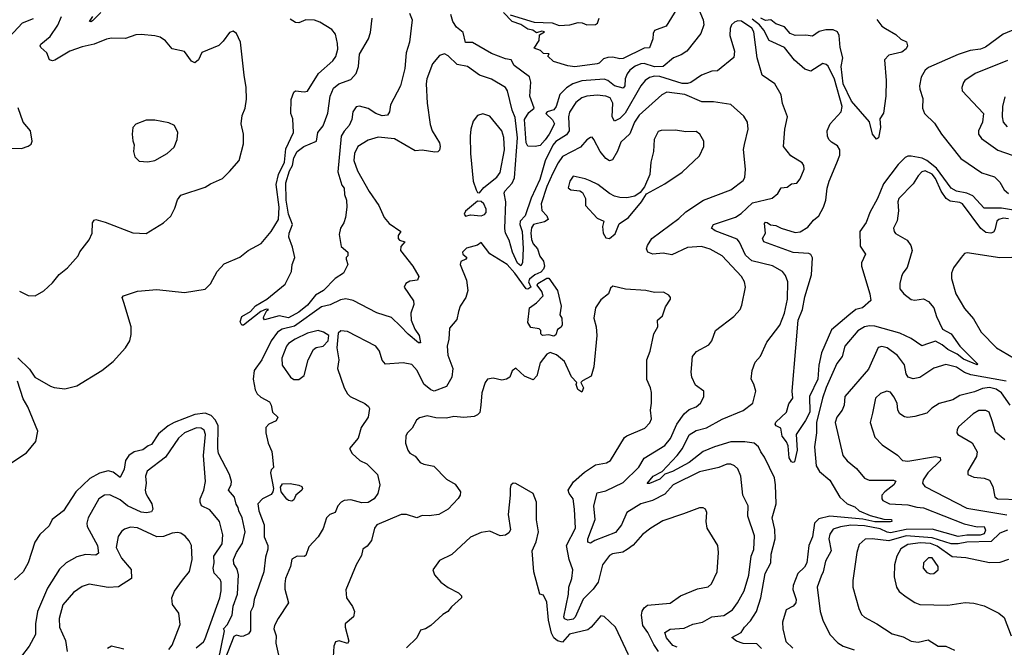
# Model space of a CAD drawing. Extents: x 1493970 to 1595317, y 729910 to 844791.
# Tile 306 of 338: x 1578355 to 1584031, y 804889 to 808505. Entities that reach past the tile are written whole.
import ezdxf

# ---------------------------------------------------------------- set-up
doc = ezdxf.new("R2010")
doc.units = 0

msp = doc.modelspace()

# ---------------------------------------------------------------- linework, layer by layer
at = {"layer": '0CON10XD'}
for points in [[(1582210.1, 808679.9), (1582082.1, 808467.9), (1582015, 808443.3), (1582006.2, 808425), (1582006, 808395), (1581985, 808342.5), (1581955, 808341.6), (1581835, 808282.2), (1581815, 808280), (1581775, 808290), (1581745, 808287.5), (1581720.3, 808279.7), (1581696.7, 808255), (1581685, 808250.8), (1581555, 808234.5), (1581515, 808239.2), (1581432.5, 808265), (1581400, 808295), (1581408.3, 808308.3), (1581375, 808310), (1581357, 808327), (1581321.7, 808341.7), (1581350, 808385), (1581351.7, 808418.3), (1581380, 808435), (1581365, 808438.8), (1581335, 808430), (1581312.5, 808445), (1581285, 808450.8), (1581245, 808477.5), (1581195, 808495.5), (1581145, 808546.2)], [(1578630, 807075), (1578692.5, 807145), (1578702.5, 807167.5), (1578755, 807236.7), (1578772.5, 807275), (1578774.3, 807335.7), (1578785, 807351.2), (1578795, 807353.8), (1578848, 807338), (1579007.7, 807277.7), (1579085, 807274.3), (1579185, 807335.6), (1579226.2, 807373.8), (1579250, 807420), (1579265, 807468), (1579284.4, 807495), (1579425, 807540), (1579455, 807560), (1579525, 807590), (1579565, 807630), (1579620, 807695), (1579645, 807790), (1579645.7, 807845), (1579631.4, 807905), (1579637.3, 807952.7), (1579654.2, 807995.8), (1579662.3, 808047.7), (1579660, 808115), (1579649.4, 808185), (1579628, 808375), (1579606, 808425), (1579585, 808438.6), (1579565, 808432), (1579528.9, 808381.1), (1579503.1, 808356.9), (1579405, 808316.2), (1579385.5, 808274.5), (1579365, 808256), (1579345, 808265.8), (1579305, 808321.9), (1579235, 808337.5), (1579195, 808384.2), (1579165, 808404.3), (1579135, 808412.9), (1579055, 808420.8), (1579025, 808418), (1578965, 808396.2), (1578885, 808399.2), (1578855, 808392.9), (1578785, 808364.4), (1578715, 808348.9), (1578645, 808324.7), (1578558.6, 808271.4), (1578545, 808268.4), (1578528.1, 808275), (1578511.1, 808315), (1578477.5, 808345), (1578473.6, 808355), (1578477.8, 808365), (1578531.2, 808408.8), (1578574.3, 808474.3), (1578596.3, 808523.6)], [(1578822.9, 808547.1), (1578775, 808499.2), (1578765, 808492.5), (1578757.5, 808495), (1578776.9, 808523.1)], [(1580602.4, 808542.4), (1580618.4, 808505), (1580602.2, 808375), (1580583.3, 808315), (1580575.3, 808225), (1580551, 808125), (1580493.5, 808015), (1580486.2, 807973.8), (1580475.8, 807955), (1580445, 807951.3), (1580407.8, 807965), (1580365, 807994.6), (1580315, 808006.4), (1580295, 808002.9), (1580275.9, 807975), (1580269.7, 807930.3), (1580255.3, 807895), (1580225, 807863.3), (1580208.8, 807835), (1580188.8, 807628.8), (1580212.9, 807552.9), (1580225.6, 807535), (1580227.9, 807497.9), (1580240, 807465), (1580241.4, 807425), (1580233.3, 807365), (1580223.3, 807335), (1580204, 807305), (1580197.7, 807267.7), (1580209.3, 807199.3), (1580246, 807165), (1580246.2, 807145), (1580237.5, 807135), (1580237.5, 807125), (1580247.5, 807095), (1580222.5, 807045), (1580173.3, 807015), (1580105.8, 806945), (1580060.8, 806919.1), (1580015, 806861.5), (1579965, 806820), (1579905, 806787.5), (1579851.7, 806798.3), (1579767, 806777), (1579760, 806785), (1579763.3, 806795), (1579780, 806830), (1579790, 806835), (1579776.7, 806836.7), (1579745, 806824), (1579645, 806745.5), (1579635, 806744.5), (1579625.9, 806765), (1579635.6, 806795), (1579686.7, 806823.3), (1579715, 806856.7), (1579780, 806895), (1579885, 806982.5), (1579922.2, 807055), (1579926.9, 807095), (1579940.5, 807135), (1579928.6, 807195), (1579907.3, 807252.7), (1579909.3, 807275), (1579927.9, 807325), (1579904.8, 807385), (1579891, 807465), (1579888.6, 807565), (1579910.8, 807635), (1579928.3, 807665), (1579935, 807709.6), (1579954.1, 807745), (1579993.1, 807775), (1580066.1, 807805), (1580074.5, 807855), (1580105.6, 807894.4), (1580132.5, 807967.5), (1580145.3, 808065), (1580165, 808110), (1580194.8, 808135.2), (1580265, 808160.3), (1580295.9, 808195), (1580308.9, 808235), (1580314.1, 808305.9), (1580365.2, 808395), (1580378.4, 808431.6), (1580387.7, 808515)], [(1582270.9, 808565), (1582295.4, 808505), (1582298.5, 808475), (1582281.4, 808425), (1582200.6, 808325), (1582167.8, 808302.2), (1582125, 808286.5), (1582064.2, 808235), (1582015, 808233.6), (1581955, 808252.4), (1581935, 808251), (1581902.4, 808237.6), (1581872.7, 808215), (1581856.6, 808193.4), (1581845.7, 808164.3), (1581843.5, 808125), (1581835, 808110.8), (1581785, 808123.9), (1581745, 808154.7), (1581725, 808162.5), (1581595, 808152.3), (1581543.3, 808136.7), (1581507.2, 808112.8), (1581468.7, 808075), (1581447.3, 808005), (1581435, 807986.4), (1581395.8, 807974.2), (1581387.7, 807965), (1581427.5, 807927.5), (1581437.6, 807905), (1581408.4, 807845), (1581385, 807812.4), (1581355, 807780.8), (1581325.9, 807774.1), (1581285, 807777.5), (1581274.8, 807795), (1581265, 807930.4), (1581290.2, 807969.8), (1581320.9, 807995), (1581295.7, 808065), (1581302.2, 808145), (1581295, 808176.2), (1581205, 808241.2), (1581189.2, 808275), (1581155, 808279.3), (1581075, 808311.1), (1580965, 808374.5), (1580924.4, 808374.4), (1580912.4, 808432.4), (1580873, 808463), (1580852.1, 808495), (1580839.8, 808535)], [(1581183.3, 808533.3), (1581321.5, 808491.5), (1581425, 808486.9), (1581465, 808471.5), (1581527.5, 808475), (1581575, 808489.3), (1581597.3, 808487.3), (1581625, 808475.6), (1581675, 808478.1), (1581685.6, 808485), (1581696.7, 808515)], [(1578294.4, 808405.6), (1578372.1, 808487.9), (1578435, 808512.9)], [(1582631.9, 804881.9), (1582605, 804909.6), (1582525, 804910.9), (1582486.7, 804925), (1582460, 804945), (1582514.5, 804975.5), (1582532.7, 805005), (1582568.3, 805041.7), (1582602.1, 805095), (1582627, 805175), (1582652.8, 805315), (1582686.1, 805375), (1582688.1, 805425), (1582710, 805515), (1582708, 805568), (1582693.2, 805635), (1582716.2, 805715), (1582712.9, 805825), (1582706, 805866), (1582649.6, 805985), (1582626.9, 806015), (1582613.6, 806045), (1582590, 806065), (1582535, 806072.4), (1582455, 806072.3), (1582360.8, 806045), (1582295, 806017.3), (1582215.1, 805954.9), (1582117.6, 805902.4), (1582073.4, 805886.6), (1582045, 805857.4), (1581985, 805832.3), (1581972.4, 805832.4), (1582007.2, 805875), (1582058.5, 805901.5), (1582145.9, 805994.1), (1582176.9, 806035), (1582215, 806113.1), (1582255, 806137.5), (1582315, 806153.7), (1582405, 806203.9), (1582525, 806253.8), (1582581.4, 806295), (1582599.2, 806365), (1582588.1, 806405), (1582572.3, 806435), (1582576.9, 806485), (1582595, 806532.5), (1582625, 806566.2), (1582663, 806647), (1582736.4, 806745), (1582765, 806813.8), (1582782.1, 806895), (1582783.5, 806995), (1582770.8, 807030.8), (1582752.2, 807055), (1582695, 807087.6), (1582576.2, 807116.2), (1582539.2, 807149.2), (1582504.4, 807224.4), (1582491, 807241), (1582365, 807288.9), (1582344, 807305), (1582355, 807325.7), (1582482.3, 807367.7), (1582515, 807388), (1582580, 807450), (1582693.5, 807476.5), (1582725.4, 807504.6), (1582745, 807537.5), (1582780, 807540), (1582805, 807560), (1582835, 807564), (1582855, 807588.8), (1582878.1, 807645), (1582875.7, 807665), (1582865, 807680), (1582800.6, 807720.6), (1582757.5, 807775), (1582765.5, 807875), (1582781.4, 807945), (1582753.3, 808023.3), (1582745, 808073.3), (1582708.1, 808135), (1582636, 808186), (1582607.5, 808285), (1582587.8, 808435), (1582575, 808456), (1582516.9, 808496.9), (1582495, 808499.3), (1582475, 808491.9), (1582458.1, 808475), (1582450.9, 808455), (1582449.1, 808415), (1582476.7, 808325), (1582472.4, 808287.6), (1582378.8, 808211.2), (1582345, 808209.2), (1582285, 808185.9), (1582225, 808143.9), (1582205, 808137.2), (1582175, 808138.4), (1582045, 808178.5), (1582015, 808179.5), (1581985, 808171.8), (1581960.7, 808155), (1581935.9, 808125), (1581845, 807965.9), (1581815, 807936), (1581785, 807920.6), (1581770.3, 807945), (1581774.3, 808024.3), (1581759.1, 808055), (1581734.8, 808064.8), (1581685, 808070), (1581625, 808065.2), (1581595, 808055.9), (1581561.2, 808028.8), (1581525, 807973.1), (1581518.8, 807945), (1581522.4, 807865), (1581507.7, 807842.3), (1581446.8, 807803.2), (1581428.3, 807781.7), (1581385, 807692.7), (1581354.3, 807585), (1581302.9, 807477), (1581269.4, 807375), (1581240.2, 807345), (1581239.3, 807325), (1581251.5, 807285), (1581256.9, 807186.9), (1581254.7, 807105), (1581245, 807087.7), (1581225, 807102.5), (1581195.2, 807165), (1581177.4, 807235), (1581156.2, 807275), (1581151.4, 807301.4), (1581158.6, 807455), (1581149, 807505), (1581152.6, 807517.4), (1581195, 807563.2), (1581206.8, 807595), (1581224.8, 807825), (1581211.2, 807941.2), (1581194.1, 807985), (1581167.5, 808095), (1581155.6, 808115), (1581075, 808162.5), (1581005, 808186.2), (1580936.2, 808235), (1580876.4, 808246.4), (1580825, 808297.5), (1580805, 808309.2), (1580775, 808298.8), (1580735, 808250.8), (1580703.1, 808165), (1580697.9, 808135), (1580703.3, 808025), (1580721.7, 807901.7), (1580732.5, 807865), (1580774.5, 807795), (1580779.4, 807775), (1580775.6, 807754.4), (1580765.5, 807744.5), (1580747.9, 807742.1), (1580675, 807752.8), (1580635, 807750.7), (1580515, 807819.6), (1580421.2, 807828.8), (1580365, 807811.5), (1580304.8, 807775.2), (1580284.7, 807735), (1580281.4, 807695), (1580303.4, 807635), (1580369.2, 807515), (1580425.6, 807435), (1580455.5, 807365.5), (1580485, 807331.9), (1580553.3, 807285), (1580537.9, 807262.1), (1580537.7, 807245), (1580545, 807235.5), (1580575.8, 807225), (1580551.7, 807198.3), (1580550.6, 807175), (1580622.2, 807085), (1580655.6, 807025.6), (1580648, 807005), (1580605, 806999.2), (1580582, 806985), (1580572.5, 806965), (1580625.4, 806885), (1580626.7, 806865), (1580610.9, 806815), (1580612.1, 806775), (1580632.7, 806722.7), (1580658.5, 806685), (1580666.7, 806643.3), (1580655, 806644.4), (1580593.8, 806693.8), (1580549.6, 806739.6), (1580498.6, 806788.6), (1580415, 806816.8), (1580277.1, 806887.1), (1580235, 806897.6), (1580205, 806891.6), (1580145, 806861.6), (1580095, 806850.6), (1579939.7, 806740.3), (1579867.7, 806722.3), (1579841.2, 806705), (1579804.1, 806655), (1579751.6, 806545), (1579706.7, 806485), (1579701, 806435), (1579713.5, 806373.5), (1579725, 806350.6), (1579745, 806330), (1579795, 806303.3), (1579805.4, 806285), (1579813.1, 806245), (1579844, 806215), (1579834, 806195), (1579792, 806175), (1579773.8, 806155), (1579773.8, 806125), (1579788.2, 806065), (1579808.3, 806018.3), (1579812.5, 805985), (1579818.8, 805925), (1579805, 805912.5), (1579801.2, 805895), (1579818.4, 805805), (1579815.3, 805785), (1579805, 805770), (1579754.4, 805745), (1579727.8, 805715), (1579734.1, 805675), (1579763.8, 805595), (1579764.3, 805525), (1579785.2, 805475.2), (1579785.3, 805455), (1579772.2, 805407.8), (1579762, 805325), (1579706.9, 805165), (1579700.6, 805125), (1579685.5, 805094.5), (1579686.3, 804985), (1579675, 804967.5), (1579645, 804953.6), (1579631.4, 804951.4), (1579605, 804960), (1579589.1, 804950.9), (1579520.4, 804775)], [(1579918, 807965), (1579920, 808045), (1579935, 808087.5), (1579945, 808096.2), (1579995, 808088.8), (1580015, 808094), (1580077.9, 808195), (1580161.2, 808268.8), (1580177.4, 808292.6), (1580188.8, 808335), (1580187.6, 808367.6), (1580175, 808421.2), (1580155, 808448.1), (1580085, 808491.9), (1580055, 808502.2), (1580005.5, 808505.5), (1579965, 808487.5), (1579945, 808490), (1579915, 808508.9)], [(1584085, 807407.9), (1584015, 807418.9), (1583915, 807419.4), (1583850.6, 807490.6), (1583815.4, 807505.4), (1583755, 807517), (1583725, 807534.2), (1583639.4, 807649.4), (1583585, 807693.4), (1583556.8, 807706.8), (1583495, 807719.9), (1583475, 807719.4), (1583459.5, 807710.5), (1583419.3, 807670.7), (1583335, 807560.5), (1583300.9, 807475), (1583255.2, 807394.8), (1583235, 807336.9), (1583197.7, 807285), (1583200.7, 807200.7), (1583231.9, 807155), (1583207.9, 807105), (1583207.5, 807085), (1583256.9, 806925), (1583262, 806888), (1583213.3, 806845), (1583175, 806835.6), (1583135, 806803.9), (1583035, 806719.2), (1582977.6, 806585), (1582961.6, 806515), (1582957, 806435), (1582909, 806335), (1582909.3, 806245), (1582885, 806195.6), (1582831.6, 806115), (1582837.1, 806025), (1582822.2, 805957.8), (1582815, 805954), (1582805, 805958.6), (1582791.5, 805981.5), (1582785, 806050), (1582775, 806074), (1582750.8, 806105), (1582742.3, 806152.3), (1582715.9, 806165.9), (1582710, 806175), (1582713.7, 806186.3), (1582775, 806244), (1582788.5, 806291.5), (1582811.2, 806325), (1582808.1, 806365), (1582829.1, 806615), (1582842, 806775), (1582868.8, 806835), (1582880.9, 806909.1), (1582919.3, 807035), (1582925, 807132.9), (1582915, 807152.3), (1582905, 807157.7), (1582815, 807164.3), (1582645.5, 807225), (1582636.8, 807245), (1582654.6, 807275.4), (1582648.1, 807331.9), (1582655, 807338.5), (1582665, 807336.7), (1582684.3, 807324.3), (1582715, 807319.4), (1582745, 807303.8), (1582825, 807278.8), (1582855, 807283.6), (1582899.4, 807310.6), (1582930.5, 807349.5), (1582962.2, 807375), (1582988.1, 807425), (1583001.8, 807465), (1583009.5, 807535), (1583021.2, 807575), (1583065, 807680), (1583082.4, 807725), (1583083.1, 807755), (1583069.4, 807779.4), (1583035, 807799.5), (1583020.6, 807815), (1583011.1, 807835), (1583010, 807865), (1583027.8, 807905), (1583090.4, 807975), (1583096.4, 808005), (1583052.9, 808162.9), (1583015, 808237.1), (1583005, 808246.7), (1582985, 808252.2), (1582915, 808209.2), (1582881.2, 808221.2), (1582822.7, 808272.7), (1582765, 808344.4), (1582675, 808386.2), (1582644.9, 808444.9), (1582620.7, 808475), (1582578.6, 808508.6)], [(1583296.9, 808506.9), (1583325, 808467.5), (1583345.5, 808455.5), (1583405, 808419.4), (1583435, 808392.5), (1583468.3, 808378.3), (1583472.5, 808355), (1583465, 808337.5), (1583441.2, 808318.8), (1583365, 808300.6), (1583341.4, 808275), (1583351.1, 808155), (1583348.6, 808065), (1583334.1, 807965.9), (1583312.7, 807935), (1583317.5, 807885), (1583305.8, 807824.2), (1583295, 807816.2), (1583270.8, 807845), (1583255, 807917.5), (1583150.3, 808035), (1583102.2, 808135), (1583091.4, 808235), (1583100, 808285), (1583085.5, 808345), (1583079, 808415), (1583069.2, 808435), (1583045, 808447.8), (1583002.2, 808447.8), (1582963.5, 808436.5), (1582925, 808411.1), (1582886.7, 808416.7), (1582826.3, 808413.6), (1582796.7, 808425), (1582763.4, 808463.4), (1582715, 808481.1), (1582685, 808505.4), (1582655, 808501.6), (1582627.4, 808515)], [(1584205, 808497.5), (1584025, 808421.9), (1583923.5, 808346.5), (1583894.1, 808335.9), (1583835, 808327.1), (1583766.1, 808303.9), (1583595, 808230), (1583574.4, 808215), (1583551.1, 808175), (1583541.5, 808125), (1583544.4, 808105.6), (1583561.1, 808051.1), (1583559.1, 807995), (1583571.4, 807965), (1583629.1, 807909.1), (1583669.4, 807845), (1583780.6, 807705), (1583902.1, 807622.1), (1583975, 807600), (1584005, 807568.6), (1584030, 807525), (1584055, 807503.8)], [(1584049, 808271), (1583863.3, 808195), (1583803.3, 808155), (1583795.9, 808144.1), (1583785.8, 808115), (1583789.2, 808095), (1583910.9, 807965), (1583904.7, 807915), (1583882.5, 807865), (1583881.5, 807845), (1583900.1, 807820.1), (1583993, 807753), (1584075.8, 807725.7)], [(1582586.5, 805453.5), (1582592.1, 805532.1), (1582551.9, 805645), (1582555.4, 805705), (1582524.2, 805765), (1582513.3, 805875), (1582495, 805917.5), (1582476, 805935), (1582454.4, 805944.4), (1582432.5, 805945), (1582385, 805925.5), (1582275, 805901.2), (1582122.7, 805825), (1582075, 805770.7), (1582004.1, 805735.9), (1581935, 805715.3), (1581854.5, 805665), (1581825, 805594.4), (1581789.4, 805550.6), (1581670.8, 805505), (1581645, 805488.5), (1581630.5, 805495), (1581630.3, 805515), (1581673.1, 805625), (1581664.5, 805705), (1581685, 805780), (1581735, 805791.2), (1581835, 805838.4), (1581923.6, 805926.4), (1581955, 805979.6), (1582075, 806051.3), (1582107.2, 806092.8), (1582144, 806175), (1582185, 806233.8), (1582215, 806258.5), (1582255.8, 806275), (1582279.4, 806295), (1582298.2, 806331.8), (1582299.6, 806365), (1582250.5, 806400.5), (1582230, 806445), (1582225.5, 806475), (1582233.3, 806565), (1582256, 806594), (1582328, 806632), (1582344.4, 806655.6), (1582365.4, 806714.6), (1582472, 806795), (1582508, 806835), (1582518.6, 806861.4), (1582539.2, 806965), (1582534.3, 806995), (1582516.5, 807025), (1582404, 807145), (1582335, 807182.5), (1582285, 807198.5), (1582205, 807192.1), (1582115, 807150.6), (1582065, 807160), (1582005, 807153.5), (1581975.5, 807165.5), (1581969.5, 807185), (1581974.4, 807205), (1582000, 807245), (1582155, 807360), (1582195, 807397.7), (1582296.7, 807465), (1582455, 807525.5), (1582525, 807578), (1582536.1, 807596.1), (1582540, 807645), (1582526.8, 807756.8), (1582533.4, 807786.6), (1582554.4, 807875), (1582550, 807915), (1582529.8, 807949.8), (1582455, 808016.5), (1582355, 808032.3), (1582287.9, 808032.1), (1582190, 808075), (1582085, 808088.4), (1582057.5, 808072.5), (1581925.8, 807955), (1581899.2, 807915), (1581872.2, 807847.8), (1581820.3, 807799.8), (1581801.8, 807748.2), (1581773, 807697), (1581755, 807692.5), (1581735, 807705.4), (1581702.4, 807745), (1581665, 807816), (1581655, 807828), (1581646.1, 807826.1), (1581625, 807813.1), (1581589.1, 807770.9), (1581485, 807716.2), (1581459.2, 807680.8), (1581429, 807621), (1581395, 807543.8), (1581361.6, 807445), (1581366, 807406), (1581393.6, 807375), (1581401.9, 807355), (1581379.7, 807340.2), (1581316.5, 807325), (1581305, 807306), (1581301.2, 807275), (1581305, 807238.6), (1581314.9, 807214.9), (1581339.4, 807185), (1581353, 807143), (1581375.8, 807115), (1581381.4, 807085), (1581375, 807068), (1581359.1, 807050.9), (1581325, 807035.4), (1581295, 807010.4), (1581288.2, 806995), (1581301.2, 806965), (1581285, 806952.5), (1581275, 806954.2), (1581210.4, 807045), (1581165, 807094.6), (1581065, 807155.6), (1581015, 807222.5), (1580995, 807206.7), (1580930.5, 807189.5), (1580907.5, 807165), (1580910, 807155), (1580933.3, 807135), (1580926.7, 807125), (1580898.3, 807111.7), (1580893.8, 807095), (1580930.8, 807005), (1580938.6, 806945), (1580927.5, 806905), (1580894.5, 806855.5), (1580885.7, 806824.3), (1580875, 806777.5), (1580832.9, 806727.1), (1580829.1, 806665), (1580819.1, 806625), (1580823, 806573), (1580853.1, 806495), (1580847.1, 806445), (1580815, 806391.2), (1580745, 806366), (1580725, 806372.9), (1580684.8, 806404.8), (1580646.8, 806485), (1580615, 806518), (1580565, 806528.2), (1580465, 806520.8), (1580445, 806543.8), (1580429.4, 806595), (1580408.8, 806625), (1580245, 806709.2), (1580207.5, 806712.5), (1580190.7, 806699.3), (1580184, 806615), (1580194.2, 806545), (1580187.5, 806495), (1580226, 806385), (1580245, 806350), (1580261.2, 806335), (1580344.3, 806294.3), (1580367, 806277), (1580371.2, 806265), (1580363.8, 806215), (1580324.1, 806155.9), (1580305.6, 806094.4), (1580256.7, 806035), (1580271.2, 806005), (1580316.4, 805966.4), (1580356.6, 805946.6), (1580418.9, 805885), (1580430.9, 805825), (1580420.8, 805775), (1580398, 805745), (1580365, 805722.9), (1580328.5, 805721.5), (1580265, 805739.2), (1580225.4, 805734.6), (1580208.6, 805725), (1580189.4, 805705), (1580174.7, 805665.3), (1580143.1, 805655), (1580124.3, 805635.7), (1580105.4, 805574.6), (1580075, 805526), (1580022.1, 805467.9), (1580005, 805418.8), (1579995, 805412.5), (1579955, 805414), (1579925, 805398), (1579917.1, 805355), (1579888.2, 805285), (1579884.4, 805255), (1579883.3, 805225), (1579904.5, 805145), (1579845, 805056), (1579824.6, 805015.4), (1579820.9, 804995), (1579833.1, 804955), (1579832.2, 804912.2), (1579860.9, 804785)], [(1584035, 808061.2), (1584021.6, 808005), (1584018.7, 807945), (1584025.5, 807915), (1584048.3, 807888.3)], [(1578305, 807766), (1578365, 807763.8), (1578405, 807776.2), (1578422.3, 807787.7), (1578428, 807805), (1578417.5, 807865), (1578375.8, 807915), (1578346.7, 807996.7)], [(1578345, 806556.2), (1578411.7, 806491.7), (1578443.3, 806445), (1578533.8, 806393.8), (1578555, 806385.6), (1578615, 806379.4), (1578685, 806396), (1578828.8, 806485), (1578894.4, 806535.6), (1578964.5, 806615.5), (1578990, 806655), (1578998.8, 806691.2), (1578998, 806735), (1578956.2, 806875), (1578946.7, 806905), (1578953.3, 806915), (1579035, 806941.8), (1579145, 806950.9), (1579305, 806933.1), (1579425, 806952), (1579455, 806983.3), (1579493.3, 807055), (1579535, 807098.8), (1579625, 807136.2), (1579672.5, 807175), (1579748, 807215), (1579805.8, 807285), (1579847.1, 807355), (1579851.4, 807425), (1579834, 807555), (1579847.3, 807612.7), (1579882, 807685), (1579889.2, 807760.9), (1579934, 807855), (1579930, 807935), (1579918, 807965)], [(1581005, 807507.5), (1581031.7, 807538.3), (1581105, 807598.1), (1581125, 807624.3), (1581150, 807755), (1581146.6, 807826.6), (1581135.2, 807865.2), (1581065, 807950), (1581025, 807963.1), (1580995, 807952.5), (1580969.7, 807920.3), (1580955.6, 807875), (1580951.8, 807835), (1580954.1, 807734.1), (1580968.6, 807575), (1580986.7, 807525), (1580995, 807510), (1581005, 807507.5)], [(1579093.9, 807686.1), (1579135, 807693.8), (1579205.8, 807734.2), (1579245, 807770), (1579264, 807816), (1579266.2, 807855), (1579247.5, 807895), (1579215, 807911.2), (1579135, 807926.7), (1579085, 807926.7), (1579025, 807903.3), (1579006.7, 807885), (1579003.3, 807845), (1579007, 807807), (1579016.2, 807785), (1579011.2, 807745), (1579020, 807715), (1579045, 807691.2), (1579093.9, 807686.1)], [(1581755, 807244), (1581788.3, 807271.7), (1581811.2, 807328.8), (1581864.2, 807365.8), (1581940, 807455), (1581968.6, 807501.4), (1582075, 807560), (1582174, 807626), (1582275, 807720.8), (1582300, 807775), (1582300, 807805), (1582275.4, 807845.4), (1582255, 807861.4), (1582195, 807860), (1582135, 807868.2), (1582052.6, 807867.4), (1582035, 807860.8), (1582012.2, 807815), (1582009.5, 807745), (1581993.1, 807685), (1581987.4, 807612.6), (1581957.8, 807542.2), (1581931.2, 807508.8), (1581902.3, 807487.7), (1581855, 807479.2), (1581815, 807480), (1581785, 807489.2), (1581754.6, 807504.6), (1581688.8, 807555), (1581643.6, 807576.4), (1581615, 807589.2), (1581545, 807603.3), (1581526, 807575), (1581516.2, 807536.2), (1581532.5, 807525), (1581585, 807519.5), (1581599.2, 807509.2), (1581616.7, 807475), (1581616.7, 807435), (1581685, 807362.5), (1581722.5, 807345), (1581715.9, 807314.1), (1581719.4, 807275), (1581735, 807248), (1581755, 807244)], [(1584055, 807357.3), (1584025, 807361.7), (1584000, 807355), (1583988.8, 807345), (1583977.5, 807295), (1583968.6, 807281.4), (1583954.4, 807275.6), (1583925, 807279.1), (1583895, 807302.7), (1583789.6, 807445), (1583775, 807452.9), (1583719.4, 807459.4), (1583695.9, 807475.9), (1583667.5, 807517.5), (1583635, 807590), (1583615, 807614.8), (1583574.7, 807635.3), (1583555, 807628.8), (1583535, 807605.6)], [(1583535, 807605.6), (1583505, 807559.5), (1583423.9, 807475), (1583418.2, 807455), (1583421.1, 807405), (1583413.9, 807346.1), (1583392.5, 807305), (1583395.6, 807285), (1583404.1, 807274.1), (1583471.9, 807235), (1583491.4, 807205), (1583500, 807175), (1583471.7, 807078.3), (1583445.7, 807044.3), (1583438.6, 807025), (1583428.1, 806985), (1583429.4, 806955), (1583451.4, 806925), (1583495, 806893.5), (1583515, 806890), (1583565, 806896.5), (1583595, 806882.2), (1583625, 806845.8), (1583641.2, 806795), (1583675, 806722.9), (1583725, 806695.4), (1583774.2, 806624.2), (1583879.5, 806520.5), (1583875, 806516.7), (1583795, 806548.6), (1583758.5, 806578.5), (1583705.3, 806605), (1583672.2, 806632.2), (1583635, 806652.5), (1583595, 806638.9), (1583555, 806626.2), (1583495, 806669.4), (1583428.9, 806698.9), (1583285, 806740), (1583255, 806742), (1583224.4, 806735), (1583187.1, 806712.9), (1583111.5, 806625), (1583096.2, 806565), (1583066.2, 806525), (1583005, 806385.6), (1582983, 806325), (1582949.1, 806185), (1582949, 806125), (1582937.1, 806045), (1582945.9, 805935), (1582965, 805901.8), (1583025, 805852.2), (1583083.3, 805755), (1583125, 805716.5), (1583168.9, 805698.9), (1583194.8, 805674.8), (1583258.6, 805648.6), (1583337.6, 805627.6), (1583380, 805625), (1583382.5, 805615), (1583375, 805611.8), (1583285, 805613), (1583215, 805626.7), (1583025, 805645.1), (1582961.2, 805628.8), (1582937.2, 805605), (1582925.7, 805525), (1582904.7, 805475), (1582892.8, 805375), (1582879, 805351), (1582840.6, 805315), (1582813.6, 805245), (1582812.6, 805222.6), (1582830.8, 805165), (1582828.9, 805145), (1582815, 805126.4), (1582774.2, 805105.8), (1582752.2, 805035), (1582754.5, 804995), (1582771.8, 804921.8), (1582811.2, 804885)], [(1580925, 807373.8), (1580955, 807381.2), (1581015, 807376), (1581035, 807382.9), (1581044, 807395), (1581043.6, 807413.6), (1581030, 807445), (1581015, 807457.5), (1580995, 807460), (1580925, 807402.5), (1580917.5, 807385), (1580925, 807373.8)], [(1584075, 807134.6), (1584006.3, 807133.7), (1583817.5, 807162.5), (1583802.1, 807157.9), (1583782.5, 807135), (1583737.5, 807075), (1583727.1, 807045), (1583726.9, 807015), (1583751.4, 806925), (1583801.1, 806841.1), (1583852.7, 806782.7), (1583898.6, 806705), (1583985.8, 806615), (1584085, 806557.5)], [(1578355, 806942), (1578405, 806916.7), (1578445, 806913.8), (1578495, 806943.3), (1578545, 806990), (1578583, 807037), (1578630, 807075)], [(1581435, 806682.5), (1581405, 806690), (1581370, 806685), (1581360, 806695), (1581360, 806715), (1581350, 806725), (1581301.7, 806731.7), (1581285, 806760), (1581293.3, 806845), (1581335, 806873.3), (1581372.5, 806915), (1581365, 806940), (1581337.5, 806975), (1581342.5, 806985), (1581395, 807016), (1581405.5, 807015.5), (1581456.4, 806945), (1581475.9, 806854.1), (1581468.8, 806805), (1581480, 806785), (1581483, 806747), (1581476.4, 806733.6), (1581455, 806720), (1581445, 806690), (1581435, 806682.5)], [(1582181.8, 805658.2), (1582062.7, 805617.3), (1581993.8, 805576.2), (1581945, 805538.9), (1581892.2, 805477.8), (1581857.8, 805452.2), (1581832, 805438), (1581772.9, 805427.1), (1581755, 805418.1), (1581715.6, 805365), (1581689.3, 805265), (1581660.4, 805225), (1581602.9, 805167.1), (1581557.3, 805062.7), (1581545, 805051.7), (1581515.9, 805045.9), (1581495, 805052.7), (1581492.4, 805065), (1581519.4, 805195), (1581520.9, 805235), (1581537.6, 805285), (1581544.7, 805335), (1581522.4, 805395), (1581508.1, 805475), (1581558.6, 805575), (1581554, 805685), (1581545, 805744.2), (1581523.6, 805775), (1581517.7, 805795), (1581548, 805842), (1581612.1, 805897.9), (1581675, 805940), (1581737.1, 805952.9), (1581762, 805965), (1581842.1, 806097.9), (1581855, 806108.5), (1581958.2, 806151.8), (1581987.9, 806182.1), (1581997.5, 806205), (1581991.1, 806255), (1581998.1, 806295), (1581996.6, 806356.6), (1581991.4, 806385), (1581971.4, 806431.4), (1581970.4, 806545), (1581990.5, 806595), (1582011.5, 806695), (1582034.4, 806735), (1582032.9, 806775), (1582060.5, 806799.5), (1582078.3, 806851.7), (1582106.7, 806895), (1582106.7, 806905), (1582098, 806918), (1582065.9, 806935.9), (1582015, 806934.3), (1581965, 806944.4), (1581847.5, 806952.5), (1581775, 806970), (1581761.7, 806958.3), (1581748.8, 806925), (1581705, 806891.2), (1581673.8, 806845), (1581664.3, 806785.7), (1581678.2, 806735), (1581682.1, 806685), (1581664.6, 806504.6), (1581649.4, 806450.6), (1581598.8, 806425), (1581590, 806415), (1581606.2, 806385), (1581595, 806360), (1581572.5, 806375), (1581564.1, 806404.1), (1581567.5, 806415), (1581537.1, 806447.1), (1581495, 806536.1), (1581449.4, 806575), (1581412.6, 806587.4), (1581395, 806578), (1581355, 806529.2), (1581335.8, 806454.2), (1581315, 806430), (1581265, 806451.2), (1581215, 806497.5), (1581195, 806482.5), (1581180, 806445), (1581162.5, 806435), (1581135, 806428.1), (1581085, 806440), (1581052.5, 806435), (1581039.2, 806415), (1581019.4, 806355), (1581014.4, 806284.4), (1581007.9, 806242.1), (1580995, 806227.8), (1580975, 806219.6), (1580915, 806212.9), (1580858.5, 806218.5), (1580815, 806210), (1580755, 806211.6), (1580705, 806223.1), (1580659.2, 806210.8), (1580642.1, 806197.9), (1580617.6, 806152.4), (1580590, 806125), (1580582.1, 806107.9), (1580579.2, 806065), (1580592, 806025), (1580605, 806008), (1580635, 805991.2), (1580664.4, 805954.4), (1580685, 805944.3), (1580742.6, 805932.6), (1580815, 805858.8), (1580865, 805828.8), (1580895.5, 805785.5), (1580894.4, 805765), (1580883.8, 805746.2), (1580824.5, 805685.5), (1580771.2, 805655), (1580715, 805647.3), (1580675, 805648.8), (1580645, 805635.5), (1580585, 805653.8), (1580555, 805654.6), (1580414.2, 805595), (1580401.4, 805575), (1580384.2, 805505), (1580358.5, 805471.5), (1580334, 805455), (1580325, 805417.5), (1580295.8, 805364.2), (1580235, 805220), (1580240, 805175), (1580274.2, 805124.2), (1580286.2, 805095), (1580278.8, 805065), (1580231.9, 805025), (1580231.1, 805005), (1580252, 804925), (1580245, 804911.2), (1580196.1, 804926.1), (1580175, 804920), (1580166, 804895), (1580163.1, 804835)], [(1579965, 806432), (1579995.7, 806455), (1580018.8, 806545), (1580048.8, 806605), (1580065, 806617.1), (1580105.6, 806624.4), (1580133.3, 806655), (1580137.5, 806685), (1580107.5, 806705), (1580075, 806714.2), (1580015, 806699.5), (1579944, 806665), (1579905, 806640), (1579893.1, 806625), (1579866.9, 806555), (1579868.6, 806515), (1579915.8, 806445.8), (1579935, 806432), (1579965, 806432)], [(1584042.6, 806422.6), (1583838.7, 806458.7), (1583802.3, 806472.3), (1583755, 806503.4), (1583695, 806518.2), (1583625, 806497.8), (1583544.1, 806444.1), (1583505, 806435.5), (1583477.5, 806445), (1583464.6, 806465), (1583455, 806517.5), (1583415, 806570.6), (1583355, 806614), (1583325, 806622), (1583305, 806616.2), (1583247.7, 806492.3), (1583111.5, 806335), (1583108.9, 806285), (1583095.6, 806255), (1583065.5, 806215), (1583056.5, 806185), (1583101.1, 805995), (1583125, 805963.3), (1583178.7, 805918.7), (1583225, 805864.2), (1583253.1, 805853.1), (1583391.8, 805851.8), (1583406.1, 805846.1), (1583395, 805824.7), (1583341.8, 805785), (1583324.5, 805765), (1583324.4, 805745), (1583331.4, 805735), (1583370, 805715), (1583475, 805709.3), (1583527.4, 805697.4), (1583565, 805693.8), (1583799.8, 805599.8), (1583875, 805583), (1583915, 805585.8), (1583922, 805565), (1583915, 805543), (1583892, 805535), (1583816.1, 805536.1), (1583765, 805528.5), (1583615, 805570.3), (1583465, 805568.8), (1583375, 805548.6), (1583355, 805551.7), (1583315, 805570.9), (1583225, 805589.1), (1583147.2, 805592.8), (1583086, 805584), (1583045, 805570), (1583025, 805542), (1583019.3, 805515), (1583033.9, 805445), (1583001.1, 805385), (1582987.2, 805325), (1582975, 805298.9), (1582952.5, 805235), (1582970, 805095), (1582984.6, 805045), (1583025, 804963.1), (1583071.4, 804915), (1583103.1, 804895), (1583165, 804874.7)], [(1578305, 805950.6), (1578395, 806010.4), (1578447.5, 806075), (1578459.2, 806135), (1578401.8, 806275), (1578375, 806320.8), (1578342.9, 806422.9)], [(1584065, 806284.6), (1584015.9, 806355.9), (1583985, 806375.9), (1583945, 806385.9), (1583905, 806380.4), (1583858.5, 806361.5), (1583775, 806340.8), (1583734.2, 806315), (1583655, 806294.5), (1583612.7, 806267.3), (1583585, 806239.2), (1583515, 806218.6), (1583475, 806213.3), (1583455, 806217.8), (1583428.6, 806235), (1583418.1, 806255), (1583413.5, 806295), (1583395, 806333.1), (1583375, 806359.5), (1583354, 806366), (1583317.7, 806352.3), (1583289.4, 806325), (1583271.6, 806238.4), (1583257.3, 806185), (1583285, 806100), (1583327.1, 806055), (1583415, 805996.9), (1583444.2, 805965), (1583475, 805962.2), (1583635, 805988.8), (1583661.9, 805981.9), (1583664.2, 805965), (1583591.3, 805895), (1583563.8, 805855), (1583560.4, 805835), (1583573.3, 805815), (1583815, 805690), (1584045, 805652.8)], [(1584034.3, 806085), (1583979.6, 806129.6), (1583962.3, 806187.7), (1583943.8, 806245), (1583924.4, 806254.4), (1583885, 806253.5), (1583850.8, 806235), (1583769.4, 806160.6), (1583759.4, 806145), (1583757.1, 806125), (1583764.2, 806115), (1583846.4, 806066.4), (1583874.4, 806015), (1583871.7, 805988.3), (1583820, 805905), (1583820, 805885), (1583855, 805870), (1583915, 805863.5), (1583945, 805852.5), (1583965, 805816.7), (1583976.1, 805756.1), (1583992, 805745), (1584121.5, 805741.5)], [(1579499.6, 804805), (1579536, 804985), (1579530, 804995), (1579550.5, 805019.5), (1579579.3, 805075), (1579586.2, 805126.2), (1579610, 805195), (1579616.5, 805306.5), (1579609.5, 805339.5), (1579590.2, 805370.2), (1579588.8, 805395), (1579605, 805435.5), (1579640.3, 805489.7), (1579655.7, 805555), (1579637.3, 805635), (1579618, 805675), (1579615.3, 805695.3), (1579603.1, 805713.1), (1579594.2, 805755), (1579559.2, 805795), (1579575, 805827.1), (1579576.6, 805845), (1579564.2, 805885), (1579501.7, 806005), (1579496.6, 806035), (1579500.2, 806165), (1579485, 806197.8), (1579459.3, 806225), (1579425, 806238), (1579365, 806230), (1579245, 806184.7), (1579211.2, 806165), (1579155, 806119.6), (1579115, 806057.4), (1579095, 806050), (1579065, 806027), (1579015.2, 806014.8), (1578984.6, 805995), (1578965.9, 805965), (1578958.3, 805915), (1578935, 805868), (1578895, 805898), (1578865, 805906.5), (1578815, 805893.1), (1578759.1, 805860.9), (1578679.4, 805785), (1578607.1, 805675), (1578543.5, 805626.5), (1578525, 805590), (1578471.1, 805538.9), (1578443.3, 805495), (1578405, 805376.2), (1578376, 805325), (1578325, 805278.8)], [(1579373.3, 804886.6), (1579415, 804920.9), (1579423, 804935), (1579508.4, 805175), (1579517.6, 805215), (1579517.3, 805265), (1579510.5, 805280.5), (1579476.2, 805316.2), (1579470.5, 805345), (1579476.9, 805375), (1579475.4, 805415), (1579522.9, 805485), (1579527, 805537), (1579507.5, 805615), (1579451.9, 805681.9), (1579404.3, 805705), (1579396.2, 805726.2), (1579396.4, 805745), (1579416.4, 805795), (1579426.3, 805843.7), (1579415.2, 805995.2), (1579425.8, 806115), (1579419.5, 806139.5), (1579402.1, 806152.1), (1579375, 806153.1), (1579305.1, 806124.9), (1579271.2, 806095), (1579195, 805984.6), (1579091.1, 805905), (1579080, 805875), (1579083.8, 805835), (1579078.9, 805795), (1579082.5, 805775), (1579094.8, 805754.8), (1579116.6, 805716.6), (1579123.5, 805685), (1579115, 805669.4), (1579086.6, 805663.4), (1579055, 805668.4), (1578977.1, 805705), (1578935, 805738.2), (1578875, 805767.1), (1578845, 805766.4), (1578810.9, 805745), (1578750.7, 805635), (1578742.1, 805605), (1578744.6, 805585), (1578804, 805475), (1578809.2, 805430.8), (1578795, 805419.4), (1578735, 805423.8), (1578685, 805410.4), (1578623.9, 805376.1), (1578585, 805338.9), (1578515, 805229.2), (1578457.7, 805095), (1578446.2, 805025), (1578446.6, 804963.4), (1578409.1, 804895), (1578320.8, 804780.8)], [(1579925, 805732.2), (1579905, 805734.6), (1579895, 805742.2), (1579862.7, 805785), (1579858, 805812), (1579869.4, 805830.6), (1579915, 805833.1), (1579965, 805823.6), (1579981.4, 805815), (1579985.7, 805805), (1579981.4, 805795), (1579948, 805765), (1579935, 805738.8), (1579925, 805732.2)], [(1581865.6, 804845), (1581790.6, 805005), (1581725, 805066.2), (1581705, 805071.4), (1581649.5, 805005), (1581629.5, 804990.5), (1581525, 804964.7), (1581485, 804919.4), (1581455, 804925.7), (1581434.2, 804944.2), (1581420.4, 804970.4), (1581403.9, 805045), (1581395, 805150), (1581375, 805190), (1581353.3, 805195), (1581320, 805325), (1581308.8, 805445), (1581333.4, 805496.6), (1581346.2, 805555), (1581334.5, 805624.5), (1581334.5, 805725), (1581315, 805776), (1581215, 805833.3), (1581200, 805835), (1581186.4, 805823.6), (1581182, 805805), (1581183.1, 805765), (1581170.4, 805655), (1581184.1, 805565.9), (1581175, 805548.8), (1581155, 805536), (1581125, 805531.2), (1581065, 805559.2), (1581015, 805550), (1580955, 805523.5), (1580845.6, 805424.4), (1580775, 805390), (1580736.7, 805335), (1580746.4, 805306.4), (1580783.3, 805265), (1580825, 805233.3), (1580885, 805203.3), (1580902.5, 805185), (1580902.5, 805175), (1580845, 805123.3), (1580824.2, 805095.8), (1580795, 805078), (1580725, 805014), (1580695, 804995.8), (1580665, 804988), (1580645, 804943.8), (1580584.2, 804885.8)], [(1582038.3, 804865), (1582010.5, 804905), (1581976.5, 804975), (1581946.7, 805015), (1581939.2, 805075), (1581943.4, 805096.6), (1581955, 805116.5), (1581975, 805131.1), (1582105, 805144.3), (1582165, 805186.7), (1582263.3, 805226.7), (1582325, 805238.2), (1582343.3, 805255), (1582375.4, 805325), (1582383.8, 805435), (1582378.9, 805475), (1582319.2, 805575), (1582312.9, 805615), (1582315.6, 805665), (1582308, 805685), (1582295, 805692.5), (1582275, 805692.9), (1582181.8, 805658.2)], [(1579215, 804875.8), (1579235, 804901.2), (1579279.7, 805020.3), (1579273.3, 805085), (1579236.7, 805135), (1579232.1, 805175), (1579247.1, 805212.9), (1579294.7, 805275.3), (1579335, 805325.7), (1579350.3, 805395), (1579345.3, 805475.3), (1579333.1, 805503.1), (1579309.3, 805529.3), (1579285, 805547.5), (1579265, 805551.4), (1579235, 805547.5), (1579185, 805528.6), (1579145, 805525.3), (1579035, 805578), (1578995, 805581.8), (1578959.6, 805570.4), (1578942.6, 805557.4), (1578922.8, 805527.2), (1578911.6, 805465), (1578942, 805402), (1578998.1, 805338.1), (1578999.2, 805285), (1578925, 805238.5), (1578865, 805233.5), (1578755, 805252.2), (1578715, 805240), (1578665.5, 805205), (1578605, 805134.4), (1578583.3, 805055), (1578585.4, 805005), (1578618.8, 804928.8), (1578629.3, 804865)], [(1584048.9, 805565), (1584005, 805546.6), (1583955, 805498.9), (1583815.5, 805494.5), (1583765, 805485.1), (1583725, 805485.1), (1583615, 805520.9), (1583465, 805531.2), (1583365, 805503.1), (1583270, 805515), (1583228.6, 805511.4), (1583195, 805482.5), (1583181.2, 805435), (1583157.8, 805275), (1583157.1, 805235), (1583192, 805112), (1583208.3, 805078.3), (1583225, 805062.9), (1583296.2, 805025), (1583385, 804966.9), (1583449.1, 804949.1), (1583493.8, 804925), (1583535, 804919.2), (1583592.4, 804932.4), (1583650, 804895), (1583695, 804896), (1583745, 804872)], [(1584055, 805395.5), (1584005, 805377.1), (1583945, 805375.5), (1583810, 805405), (1583731.2, 805411.2), (1583645, 805471.9), (1583605, 805487.6), (1583548.2, 805491.8), (1583475, 805481.7), (1583435, 805456.2), (1583410.7, 805415), (1583398.9, 805365), (1583396.4, 805295), (1583408.9, 805235), (1583425, 805211.4), (1583465, 805179.4), (1583515, 805146.7), (1583545, 805135.5), (1583705, 805131.1), (1583805, 805146.5), (1583855, 805143.6), (1583915, 805127.3), (1584000, 805085), (1584030.7, 805060.7), (1584070, 804955)], [(1582145, 804889.2), (1582120.2, 804900.2), (1582083.6, 804943.6), (1582074.7, 804975), (1582105, 804993.2), (1582185, 804998.6), (1582235, 805022.2), (1582291.9, 805035), (1582345, 805065.3), (1582415, 805073.2), (1582464.4, 805105), (1582493.5, 805145), (1582530.9, 805215), (1582559.4, 805305), (1582571.6, 805415), (1582586.5, 805453.5)], [(1583605, 805313.1), (1583625, 805314.4), (1583650.8, 805335), (1583650, 805355), (1583615, 805404.3), (1583595, 805404.3), (1583565, 805376.2), (1583562.5, 805345), (1583585, 805320), (1583605, 805313.1)], [(1578861.9, 804885), (1578885, 804898.5), (1578955, 804879.6)]]:
    msp.add_lwpolyline(points, dxfattribs=at)

doc.saveas('drawing.dxf')
